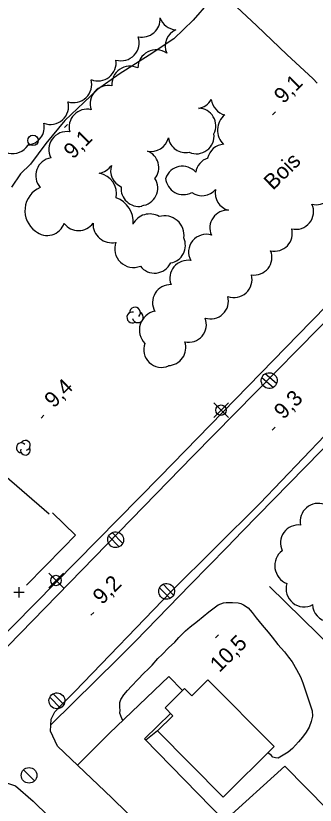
# Model space of a CAD drawing. Extents: x 381879 to 384696, y 5564785 to 5567594.
# Drawn here: x 383303.3 to 383360.7, y 5565887.4 to 5566039 of the extents above; entities that cross this region are included whole.
import ezdxf

# ---------------------------------------------------------------- set-up
doc = ezdxf.new("R2010")
doc.units = 0
for name, color, linetype in [('Niveau 1', 7, 'Continuous'), ('Niveau 19', 7, 'Continuous'), ('Niveau 21', 7, 'Continuous'), ('Niveau 22', 7, 'Continuous'), ('Niveau 3', 7, 'Continuous'), ('Niveau 31', 7, 'Continuous'), ('Niveau 36', 7, 'Continuous'), ('Niveau 37', 7, 'Continuous'), ('Niveau 41', 7, 'Continuous'), ('Niveau 44', 7, 'Continuous')]:
    doc.layers.add(name, color=color, linetype=linetype)

msp = doc.modelspace()

# ---------------------------------------------------------------- linework, layer by layer
at = {"layer": 'Niveau 1'}
for points in [[(383323.86, 5565903.73), (383323.64, 5565904.06), (383323.26, 5565905.11), (383323.29, 5565905.66), (383323.2, 5565906.2), (383323.2, 5565907.18), (383323.42, 5565907.71), (383324.02, 5565908.64), (383324.68, 5565909.48), (383325.49, 5565910.27), (383326.66, 5565911.59), (383327.83, 5565912.79), (383328.68, 5565913.54), (383329.45, 5565914.35), (383330.54, 5565915.58), (383331.37, 5565916.36), (383332.57, 5565917.63), (383333.77, 5565918.75), (383334.56, 5565919.62), (383335.83, 5565920.94), (383336.71, 5565921.7), (383338.12, 5565922.81), (383340.33, 5565924.58), (383342.1, 5565925.89), (383343.11, 5565926.31), (383343.66, 5565926.38), (383344.84, 5565926.39), (383345.91, 5565926.32), (383346.45, 5565926.17), (383346.95, 5565925.92), (383347.83, 5565925.31), (383348.61, 5565924.45), (383349.38, 5565923.45), (383350.56, 5565922), (383351.71, 5565920.69), (383352.43, 5565919.71), (383353.56, 5565918.3), (383354.81, 5565916.89), (383355.61, 5565915.89), (383356.26, 5565914.95), (383357.13, 5565913.51), (383357.9, 5565912.07), (383358.31, 5565910.94), (383359.22, 5565908.22), (383360.14, 5565905.59), (383360.18, 5565904.54), (383359.96, 5565903.48), (383359.56, 5565902.43), (383358.99, 5565901.48), (383358.27, 5565900.5), (383357.51, 5565899.58), (383356.38, 5565898.32), (383355.51, 5565897.65), (383354.56, 5565897.03), (383353.58, 5565896.49), (383353.07, 5565896.51), (383352.58, 5565896.63), (383352.28, 5565897.06), (383351.8, 5565897.36), (383351.65, 5565897.53)], [(383330.46, 5565901.72), (383329.48, 5565900.93), (383328.23, 5565899.9)]]:
    msp.add_lwpolyline(points, dxfattribs=at)
at = {"layer": 'Niveau 19'}
for points in [[(383335.27, 5565909.45), (383332.6, 5565912.15), (383321.27, 5565901.24), (383315.11, 5565895.15)], [(383375.42, 5565874.09), (383354.91, 5565894.95), (383343.3, 5565884.44), (383327.93, 5565900.2), (383332.96, 5565905.03)]]:
    msp.add_lwpolyline(points, dxfattribs=at)
at = {"layer": 'Niveau 21'}
for points in [[(383184, 5565797.8), (383216.28, 5565830.81), (383235.39, 5565850.47), (383275.62, 5565891.24), (383301.72, 5565917.97), (383337.3, 5565954.5), (383373.4, 5565991.3), (383408.2, 5566027), (383442.2, 5566061.7), (383475.8, 5566095.9)], [(383433.96, 5566031.14), (383420.5, 5566017.6), (383405.2, 5566002), (383382.5, 5565978.8), (383366.7, 5565962.8), (383350.1, 5565945.4), (383333.1, 5565928.5), (383314.6, 5565909.3), (383311.7, 5565906.4)], [(383321.7, 5565888.86), (383311.3, 5565898.78), (383309.91, 5565901.67), (383310.03, 5565903.97), (383310.74, 5565905.34), (383311.7, 5565906.4)], [(383300.2, 5565892.1), (383303.23, 5565891.13), (383306.62, 5565888.2), (383327.19, 5565868.06), (383344.44, 5565850.88), (383345.33, 5565849.03), (383345.27, 5565845.76), (383342.75, 5565842.8), (383340.03, 5565839.61), (383347.73, 5565832.07), (383352.29, 5565836.86), (383354.62, 5565837.9), (383356.61, 5565837.86), (383358.25, 5565837.27), (383364.89, 5565831.19), (383408.96, 5565788.23), (383452.67, 5565745.89)], [(383460.05, 5565754.11), (383440.95, 5565772.86), (383408.81, 5565803.69), (383379.1, 5565832.68), (383366.88, 5565844.98), (383366.09, 5565846.97), (383366, 5565849.37), (383367.13, 5565851.88), (383370.56, 5565855.43), (383362.69, 5565863.31), (383359.62, 5565860.11), (383356.24, 5565858.46), (383353.9, 5565858.58), (383351.09, 5565860.05), (383321.7, 5565888.86)]]:
    msp.add_lwpolyline(points, dxfattribs=at)
at = {"layer": 'Niveau 22'}
for points in [[(383349.5, 5566037.1), (383343.7, 5566042.6)], [(383340.28, 5566041.68), (383337.31, 5566038.18), (383333.56, 5566034.6), (383328.83, 5566031.46), (383323.1, 5566027.82), (383318.96, 5566024.86), (383316.35, 5566022.4), (383312.65, 5566018.9), (383309.06, 5566014.48), (383306.08, 5566010.54), (383304.17, 5566008.68), (383302.47, 5566006.15)], [(383156.53, 5565772.2), (383157.91, 5565773.63), (383187.98, 5565804.5), (383213.9, 5565830.88), (383244.88, 5565862.36), (383274.3, 5565892.74), (383302.87, 5565922), (383330.88, 5565950.51), (383359.91, 5565980.31), (383385.43, 5566006.36), (383414.56, 5566036.19)], [(383355.3, 5566031.6), (383349.5, 5566037.1)], [(383361.1, 5566026.1), (383360.3, 5566026.9), (383355.3, 5566031.6)], [(383343.8, 5565937), (383346.7, 5565940), (383370.9, 5565964.7), (383378.3, 5565972.2)], [(383336.8, 5565929.8), (383343.8, 5565937)], [(383322.9, 5565915.6), (383326.2, 5565918.9), (383336.8, 5565929.8)], [(383309.97, 5565902.88), (383322.9, 5565915.6)]]:
    msp.add_lwpolyline(points, dxfattribs=at)
at = {"layer": 'Niveau 3'}
for p, q in [((383352.52, 5566020.01), (383353.09, 5566020.58)), ((383312.63, 5566017.61), (383313.2, 5566018.18)), ((383308.11, 5565961.77), (383308.68, 5565962.34)), ((383352.45, 5565959.46), (383353.02, 5565960.03)), ((383317.67, 5565923.9), (383318.24, 5565924.47)), ((383341.61, 5565919.6), (383342.18, 5565920.17))]:
    msp.add_line(p, q, dxfattribs=at)
at = {"layer": 'Niveau 31'}
msp.add_lwpolyline([(383340.11, 5565911.54), (383352.83, 5565898.7), (383343.05, 5565889.01), (383330.46, 5565901.72), (383333.38, 5565904.61), (383331.9, 5565906.11), (383335.66, 5565909.84), (383337.02, 5565908.47)], close=True, dxfattribs=at)
at = {"layer": 'Niveau 36'}
for p, q in [((383350.49, 5565969.59), (383352.68, 5565967.68)), ((383353.27, 5565968.39), (383351.08, 5565970.3)), ((383344.06, 5565964.71), (383341.24, 5565961.89)), ((383344.06, 5565961.89), (383341.24, 5565964.71)), ((383321.09, 5565939.13), (383323.13, 5565937.07)), ((383323.77, 5565937.73), (383321.73, 5565939.79)), ((383312.4, 5565932), (383309.58, 5565929.18)), ((383312.4, 5565929.18), (383309.58, 5565932)), ((383333.53, 5565927.77), (383331.52, 5565929.86)), ((383330.87, 5565929.21), (383332.88, 5565927.12)), ((383312.49, 5565906.76), (383310.47, 5565908.84)), ((383309.83, 5565908.18), (383311.85, 5565906.1)), ((383306.88, 5565892.11), (383304.76, 5565894.23))]:
    msp.add_line(p, q, dxfattribs=at)
for centre, radius in [((383306.57, 5566015.11), 1), ((383342.64, 5565963.3), 1), ((383310.98, 5565930.59), 1), ((383305.81, 5565893.17), 1.5)]:
    msp.add_circle(centre, radius, dxfattribs=at)
for centre, major_axis, ratio in [((383351.88, 5565968.98), (-1.21, 0.92), 0.999875), ((383322.43, 5565938.42), (-1.21, 0.92), 0.999875), ((383332.2, 5565928.5), (-1.22, 0.91), 0.999874), ((383311.16, 5565907.48), (-1.22, 0.91), 0.999874)]:
    msp.add_ellipse(centre, major_axis=major_axis, ratio=ratio, dxfattribs=at)
at = {"layer": 'Niveau 37'}
for p, q in [((383304.9, 5565928.3), (383302.9, 5565928.29)), ((383303.91, 5565927.3), (383303.9, 5565929.3))]:
    msp.add_line(p, q, dxfattribs=at)
for points in [[(383312.33, 5565936.84), (383314.74, 5565939.29), (383310.31, 5565943.61)], [(383305.31, 5565929.72), (383312.33, 5565936.84)]]:
    msp.add_lwpolyline(points, dxfattribs=at)
at = {"layer": 'Niveau 41'}
for points in [[(383271.9, 5565979.21), (383291.54, 5565959.06), (383309.66, 5565943.41)], [(383386.31, 5565895.78), (383351.97, 5565929.44)]]:
    msp.add_lwpolyline(points, dxfattribs=at)
at = {"layer": 'Niveau 44'}
for centre, radius, start, end in [((383328.94, 5565997.39), 3.59, 59.5917, 152.3852), ((383340.63, 5565984.27), 3.44, 252.7616, 14.8035), ((383330.66, 5565978.68), 3.68, 101.3404, 224.3361), ((383305.12, 5565956.55), 0.935, 282.2692, 149.7262), ((383304.31, 5565956.08), 0.935, 44.1153, 269.8039), ((383305.12, 5565955.61), 0.935, 166.9368, 29.6212), ((383361.3, 5565941.93), 3.47, 69.6909, 191.4706), ((383357.52, 5565937.8), 3.46, 83.6906, 205.4101)]:
    msp.add_arc(centre, radius, start, end, dxfattribs=at)
for centre, major_axis, ratio, start_param, end_param in [((383327.49, 5566038.42), (2.25, 2.66), 0.998195, 3.635356, 5.476323), ((383334.21, 5566039.83), (-0.28, -3.48), 0.998625, 5.140542, 6.294601), ((383335.37, 5566033.21), (-1.8, -2.93), 0.999939, 4.111964, 5.674982), ((383323.44, 5566033.91), (2.54, -2.44), 0.995988, 5.202299, 7.370096), ((383330.19, 5566028.99), (-1.08, 3.34), 0.999888, 5.350194, 7.532614), ((383319.02, 5566030.03), (2.22, -2.71), 0.999867, 5.220817, 7.308525), ((383325.17, 5566025.9), (-1.99, 2.84), 0.999455, 5.220956, 7.343491), ((383314.33, 5566025.88), (2.43, -2.54), 0.999809, 5.219874, 7.345821), ((383321.01, 5566022.15), (-2.57, 2.36), 0.995591, 5.247459, 7.366139), ((383309.91, 5566021.64), (3.48, -0.23), 0.994249, 4.408462, 6.606085), ((383337.8, 5566024.61), (2.5, 2.3), 0.999225, 4.132984, 5.026986), ((383344.3, 5566023.47), (-3.49, -0.85), 0.999843, 6.190943, 7.356742), ((383316.94, 5566017.64), (0.1, -3.45), 0.999713, 2.880136, 4.950822), ((383338.26, 5566017.9), (1.55, 3.01), 0.999183, 4.720029, 6.733143), ((383345.74, 5566017.06), (-3.77, 0.28), 0.998895, 5.465048, 7.164167), ((383305.26, 5566017.68), (3.45, 0.46), 0.99638, 4.675449, 6.362617), ((383313.04, 5566013.34), (-2.03, 2.79), 0.997273, 5.484579, 7.70923), ((383337.91, 5566015.93), (3.07, 1.46), 0.998993, 3.852908, 5.971402), ((383302.67, 5566016.06), (3.03, -1.73), 0.998787, 3.749753, 6.236862), ((383329.25, 5566016.37), (-0.46, 3.36), 0.997726, 2.783959, 4.341574), ((383335.87, 5566016.15), (-1, -3.24), 0.996125, 5.176628, 6.783055), ((383343.38, 5566010.98), (-1.56, -3), 0.999116, 3.69598, 4.976052), ((383310.55, 5566008.33), (-3.21, 1.3), 0.997922, 5.258897, 7.3865), ((383327.31, 5566009.89), (2.86, 1.81), 0.999848, 5.045493, 6.926972), ((383341.13, 5566008.48), (-2.67, -2.08), 0.999116, 4.363554, 5.466374), ((383318.72, 5566012.19), (0.98, -3.3), 0.997787, 6.158605, 6.989196), ((383324.89, 5566009.31), (1.45, -3.12), 0.997818, 3.98259, 5.431142), ((383335.25, 5566006.75), (-3.39, -0.01), 0.99931, 3.864752, 5.952186), ((383318.54, 5566004.8), (2.48, 3.22), 0.998855, 5.193542, 6.756464), ((383327.11, 5566005.94), (3.37, 0.42), 0.997524, 4.681698, 6.734282), ((383335.4, 5566008.09), (2.59, -2.19), 0.999858, 3.918671, 5.916769), ((383309.84, 5566001.61), (-4.8, 0.5), 0.999368, 5.217976, 7.345136), ((383326.87, 5566005.82), (-1.05, -3.23), 0.99905, 4.923793, 6.766573), ((383339.02, 5566007.87), (3.12, -1.33), 0.998759, 4.49238, 5.984367), ((383344.91, 5566004.98), (-2.63, -2.13), 0.996006, 5.393444, 6.931656), ((383360.93, 5566006.17), (0.83, 3.32), 0.998237, 3.141668, 5.064959), ((383320.8, 5565999.39), (4.03, 2.98), 0.999333, 5.575074, 6.866455), ((383356.98, 5566001.45), (1.08, 3.25), 0.998738, 3.235509, 5.460632), ((383343.9, 5565998.32), (-1.53, -3.03), 0.999225, 3.552222, 5.601105), ((383331.79, 5565996.87), (2.65, 2.66), 0.999772, 5.36241, 7.344381), ((383309.3, 5566000.28), (3.2, 1.25), 0.999863, 3.633552, 5.589316), ((383315.3, 5566001.2), (1.79, -2.93), 0.996513, 4.796578, 6.694756), ((383321.7, 5565999.06), (-2.74, -2.36), 0.999784, 5.52304, 7.354167), ((383352.91, 5565997.24), (2.26, 2.56), 0.998745, 3.64566, 5.699675), ((383339.83, 5565993.67), (-3.31, -0.83), 0.997918, 4.177211, 6.543057), ((383325.87, 5565994.34), (-2.31, -2.8), 0.998007, 5.066688, 7.342771), ((383332.37, 5565994.95), (0.27, 3.43), 0.998714, 3.402424, 5.219984), ((383348.99, 5565992.65), (1.75, 2.93), 0.99886, 3.529668, 5.628362), ((383336.28, 5565988.63), (-2.64, 2.25), 0.993042, 5.251858, 7.352752), ((383329.88, 5565993.05), (2.36, -2.5), 0.997571, 4.612491, 6.65368), ((383345.14, 5565988.39), (2.09, -2.75), 0.999688, 5.283678, 7.46149), ((383332.95, 5565983.96), (-0.03, -3.45), 0.999995, 3.1168, 5.230794), ((383326.13, 5565982.03), (-0.836, 0.629), 0.999875, 3.020126, 6.959135), ((383325.64, 5565981.11), (-0.836, 0.629), 0.999875, 5.163765, 9.050341), ((383326.69, 5565981.15), (-0.836, 0.629), 0.999875, 0.893509, 4.863384), ((383336.39, 5565979.77), (1.93, -2.85), 0.999961, 5.487646, 7.619848), ((383331.23, 5565974.92), (2.25, -2.56), 0.999753, 3.634162, 5.974419), ((383332.47, 5565975.29), (-0.31, 3.41), 0.99761, 3.077338, 4.953237), ((383356.6, 5565933.42), (3.39, -1.33), 0.999985, 2.598183, 4.720081), ((383358.57, 5565928.97), (-2.05, -2.77), 0.999256, 5.037844, 7.437738), ((383363.61, 5565926.11), (2.3, -2.55), 0.999985, 4.018186, 5.424895)]:
    msp.add_ellipse(centre, major_axis=major_axis, ratio=ratio, start_param=start_param, end_param=end_param, dxfattribs=at)

# ---------------------------------------------------------------- texts
at = {"layer": 'Niveau 3'}
for s, p in [('9,1  ', (383354.59, 5566022.01)), ('9,1', (383314.24, 5566011.38)), ('9,4', (383310.54, 5565963.57)), ('9,3  ', (383354.59, 5565961.39)), ('9,2  ', (383319.82, 5565925.82)), ('10,5', (383342.31, 5565912.79))]:
    msp.add_text(s, height=3, rotation=44.7717, dxfattribs=at).set_placement(p)
at = {"layer": 'Niveau 44'}
msp.add_text('Bois', height=3, rotation=44.7707, dxfattribs=at).set_placement((383352.63, 5566005.41))

doc.saveas('drawing.dxf')
